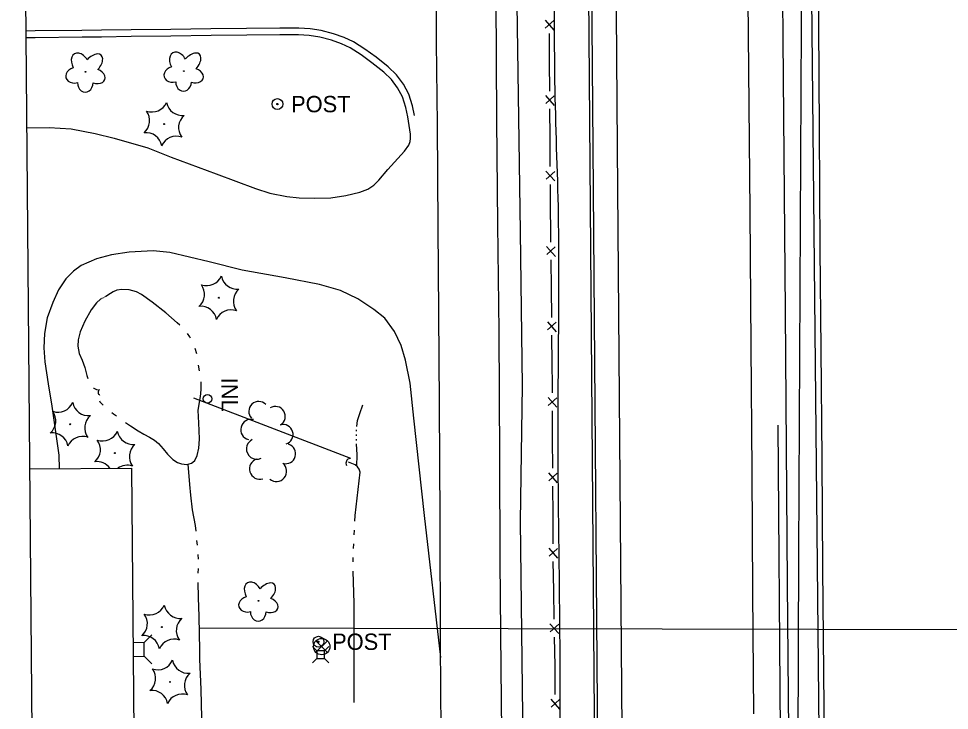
# Model space of a CAD drawing. Extents: x 589250 to 1188077, y 162953 to 363065.
# Drawn here: x 593742.4 to 594084.1, y 181796.7 to 182050.5 of the extents above; entities that cross this region are included whole.
import ezdxf

# ---------------------------------------------------------------- set-up
doc = ezdxf.new("R2010")
doc.units = 0
for name, color, linetype in [('E_BLD', 7, 'Continuous'), ('E_BMGRD', 7, 'Continuous'), ('E_DRN', 7, 'Continuous'), ('E_DRN_DrainTile', 7, 'Continuous'), ('E_DRN_SS_UG', 7, 'Continuous'), ('E_DRN_Text', 7, 'Continuous'), ('E_DWY', 7, 'Continuous'), ('E_FEN_P', 7, 'Continuous'), ('E_LAND_TreeLine_P', 7, 'Continuous'), ('E_LAND_Vegetation', 7, 'Continuous'), ('E_MAP_Limits', 7, 'Continuous'), ('E_MISCPROP', 7, 'Continuous'), ('E_RDWY', 7, 'Continuous'), ('E_RDWY_PavtEdge', 7, 'Continuous'), ('E_RDWY_ShldPaved', 7, 'Continuous'), ('E_SIG', 7, 'Continuous'), ('E_UTL_AG_Bold', 7, 'Continuous'), ('E_WAL', 7, 'Continuous'), ('E_WTR_FlowLine', 7, 'Continuous'), ('P_TC_BarrierConc', 7, 'Continuous')]:
    doc.layers.add(name, color=color, linetype=linetype)

msp = doc.modelspace()

# ---------------------------------------------------------------- linework, layer by layer
at = {"layer": 'E_BLD'}
for p, q in [((593746.54, 181885.28), (593783.92, 181885.57)), ((593783.92, 181885.57), (593785.4, 181695.78))]:
    msp.add_line(p, q, dxfattribs=at)
at = {"layer": 'E_BMGRD'}
msp.add_lwpolyline([(593924.39, 182344.7), (593923.24, 182286.51), (593924.08, 182206.11), (593924.82, 182135.76), (593924.82, 182135.76), (593925.33, 182055.84), (593926.54, 181972.22), (593927.35, 181915.72), (593926.57, 181866.09), (593927.39, 181794.8), (593928.01, 181731.69), (593928.37, 181656.5), (593929.07, 181582.36), (593929.63, 181522.57), (593929.94, 181488.58), (593930.68, 181409.87), (593931.07, 181322.75), (593931.43, 181252.02), (593932.66, 181211.87), (593934.07, 181182.37)], dxfattribs=at)
at = {"layer": 'E_DRN'}
msp.add_circle((593811.76, 181910.98), 1.56, dxfattribs=at)
for centre, radius, start, end in [((593772.89, 181913.37), 1.27, 128.8837, 235.1439), ((593864.38, 181887.4), 1.78, 101.9162, 208.1764)]:
    msp.add_arc(centre, radius, start, end, dxfattribs=at)
at = {"layer": 'E_DRN_DrainTile'}
msp.add_line((594270.77, 181825.8), (593808.77, 181826.87), dxfattribs=at)
at = {"layer": 'E_DRN_SS_UG'}
for p, q in [((593806.63, 181911.35), (593864.28, 181889.2)), ((594024.02, 181553.4), (594021.27, 181901.29)), ((594024.02, 181553.4), (594021.27, 181901.29))]:
    msp.add_line(p, q, dxfattribs=at)
at = {"layer": 'E_DWY'}
for p, q in [((593798.29, 182046.54), (593783.76, 182046.41)), ((593813.02, 182046.78), (593798.29, 182046.54)), ((593826.12, 182046.91), (593813.02, 182046.78)), ((593838.28, 182047.05), (593826.12, 182046.91)), ((593845.31, 182047.05), (593838.28, 182047.05)), ((593849.4, 182046.75), (593845.31, 182047.05)), ((593853.44, 182046.15), (593849.4, 182046.75)), ((593748.44, 182046), (593745.16, 182045.96)), ((593748.47, 182043.5), (593745.18, 182043.46)), ((593765.68, 182046.19), (593748.44, 182046)), ((593765.7, 182043.69), (593748.47, 182043.5)), ((593772.86, 182046.23), (593765.68, 182046.19)), ((593772.89, 182043.73), (593765.7, 182043.69)), ((593783.76, 182046.41), (593772.86, 182046.23)), ((593783.79, 182043.91), (593772.89, 182043.73)), ((593798.33, 182044.04), (593783.79, 182043.91)), ((593813.06, 182044.28), (593798.33, 182044.04)), ((593826.15, 182044.41), (593813.06, 182044.28)), ((593838.3, 182044.55), (593826.15, 182044.41)), ((593845.21, 182044.55), (593838.3, 182044.55)), ((593849.12, 182044.26), (593845.21, 182044.55)), ((593852.95, 182043.7), (593849.12, 182044.26)), ((593857.28, 182042.58), (593852.95, 182043.7)), ((593858, 182044.98), (593853.44, 182046.15)), ((593861.97, 182043.59), (593858, 182044.98)), ((593865.31, 182042.01), (593861.97, 182043.59)), ((593861.02, 182041.27), (593857.28, 182042.58)), ((593864.1, 182039.81), (593861.02, 182041.27)), ((593868.15, 182037.25), (593864.1, 182039.81)), ((593869.56, 182039.32), (593865.31, 182042.01)), ((593872.16, 182034.34), (593868.15, 182037.25)), ((593873.68, 182036.33), (593869.56, 182039.32)), ((593878.13, 182032.77), (593873.68, 182036.33)), ((593876.48, 182030.88), (593872.16, 182034.34)), ((593879.32, 182028.18), (593876.48, 182030.88)), ((593881.21, 182029.83), (593878.13, 182032.77)), ((593883.7, 182026.45), (593881.21, 182029.83)), ((593881.57, 182025.12), (593879.32, 182028.18)), ((593885.63, 182022.8), (593883.7, 182026.45)), ((593883.32, 182021.83), (593881.57, 182025.12)), ((593887.01, 182018.56), (593885.63, 182022.8)), ((593884.59, 182017.91), (593883.32, 182021.83)), ((593885.31, 182014.43), (593884.59, 182017.91)), ((593887.76, 182014.94), (593887.01, 182018.56)), ((593886.26, 182008.06), (593885.31, 182014.43)), ((593745.47, 182010.43), (593753.64, 182010.52)), ((593753.64, 182010.52), (593761.73, 182010.03)), ((593761.73, 182010.03), (593770.58, 182008.41)), ((593770.58, 182008.41), (593777.55, 182006.67)), ((593777.55, 182006.67), (593789.81, 182003.05)), ((593886.18, 182005.41), (593886.25, 182006.56)), ((593886.25, 182006.56), (593886.26, 182008.06)), ((593789.81, 182003.05), (593798.48, 181999.7)), ((593884.07, 182001.87), (593885.72, 182004.09)), ((593885.72, 182004.09), (593886.18, 182005.41)), ((593798.48, 181999.7), (593814.95, 181993.55)), ((593877.96, 181995.13), (593884.07, 182001.87)), ((593814.95, 181993.55), (593829.41, 181988.14)), ((593874.7, 181991.2), (593877.96, 181995.13)), ((593870.6, 181987.94), (593872.84, 181989.36)), ((593872.84, 181989.36), (593874.7, 181991.2)), ((593829.41, 181988.14), (593834.67, 181986.41)), ((593834.67, 181986.41), (593840.9, 181985.19)), ((593840.9, 181985.19), (593845.47, 181984.71)), ((593857.02, 181984.76), (593862.5, 181985.57)), ((593862.5, 181985.57), (593867.74, 181986.84)), ((593867.74, 181986.84), (593870.6, 181987.94)), ((593845.47, 181984.71), (593851.02, 181984.58)), ((593851.02, 181984.58), (593857.02, 181984.76)), ((593783.01, 181964.86), (593776.48, 181963.86)), ((593791.8, 181965.3), (593783.01, 181964.86)), ((593797.94, 181964.66), (593791.8, 181965.3)), ((593812.37, 181961.26), (593797.94, 181964.66)), ((593771.06, 181962.33), (593765.38, 181959.89)), ((593776.48, 181963.86), (593771.06, 181962.33)), ((593824.55, 181958.17), (593812.37, 181961.26)), ((593762.52, 181957.87), (593759.78, 181955.03)), ((593765.38, 181959.89), (593762.52, 181957.87)), ((593840.24, 181955.42), (593824.55, 181958.17)), ((593759.78, 181955.03), (593757.04, 181950.93)), ((593852.86, 181952.98), (593840.24, 181955.42)), ((593757.04, 181950.93), (593754.94, 181946.31)), ((593860.59, 181950.73), (593852.86, 181952.98)), ((593866.94, 181947.67), (593860.59, 181950.73)), ((593872.84, 181943.75), (593866.94, 181947.67)), ((593754.94, 181946.31), (593752.92, 181940.74)), ((593752.92, 181940.74), (593751.98, 181934.91)), ((593876.85, 181940.58), (593872.84, 181943.75)), ((593880.42, 181935.76), (593876.85, 181940.58)), ((593751.98, 181934.91), (593751.66, 181929.72)), ((593882.86, 181930.55), (593880.42, 181935.76)), ((593884.52, 181925.23), (593882.86, 181930.55)), ((593751.66, 181929.72), (593752.02, 181924.52)), ((593752.02, 181924.52), (593753.24, 181916.52)), ((593886.12, 181916.74), (593884.52, 181925.23)), ((593887.58, 181903.93), (593886.12, 181916.74)), ((593753.24, 181916.52), (593754.62, 181908.29)), ((593754.62, 181908.29), (593757.13, 181890.37)), ((593891.47, 181868.18), (593887.58, 181903.93)), ((593757.13, 181890.37), (593757.29, 181885.36)), ((593897.4, 181816.03), (593891.47, 181868.18))]:
    msp.add_line(p, q, dxfattribs=at)
at = {"layer": 'E_FEN_P'}
for p, q in [((593935.71, 182049.96), (593938.92, 182046.29)), ((593938.91, 182049.8), (593935.78, 182047.02)), ((593937.2, 182045.05), (593937.22, 182037.39)), ((593937.22, 182037.39), (593937.24, 182034.48)), ((593937.24, 182034.48), (593937.31, 182023.91)), ((593935.84, 182022.27), (593939.08, 182018.61)), ((593939.05, 182022.12), (593935.93, 182019.33)), ((593937.36, 182017.36), (593937.43, 182006.79)), ((593937.43, 182006.79), (593937.5, 181996.22)), ((593936.03, 181994.59), (593939.26, 181990.93)), ((593939.24, 181994.44), (593936.12, 181991.65)), ((593937.55, 181989.68), (593937.62, 181979.11)), ((593937.62, 181979.11), (593937.65, 181974.39)), ((593937.65, 181974.39), (593937.71, 181968.54)), ((593936.25, 181966.9), (593939.5, 181963.25)), ((593939.46, 181966.76), (593936.35, 181963.96)), ((593937.78, 181962), (593937.9, 181951.43)), ((593937.9, 181951.43), (593938.01, 181940.86)), ((593936.55, 181939.22), (593939.79, 181935.57)), ((593939.76, 181939.08), (593936.65, 181936.28)), ((593938.08, 181934.32), (593938.19, 181923.75)), ((593938.19, 181923.75), (593938.28, 181916.13)), ((593938.28, 181916.13), (593938.29, 181913.18)), ((593936.82, 181911.54), (593940.04, 181907.88)), ((593940.02, 181911.39), (593936.9, 181908.6)), ((593938.32, 181906.63), (593938.37, 181896.06)), ((593938.37, 181896.06), (593938.42, 181885.49)), ((593936.95, 181883.86), (593940.17, 181880.19)), ((593940.15, 181883.71), (593937.03, 181880.92)), ((593938.45, 181878.95), (593938.5, 181868.38)), ((593938.5, 181868.38), (593938.55, 181857.81)), ((593937.07, 181856.18), (593940.3, 181852.51)), ((593940.28, 181856.02), (593937.15, 181853.24)), ((593938.61, 181851.27), (593938.78, 181840.7)), ((593938.78, 181840.7), (593938.95, 181830.13)), ((593937.49, 181828.48), (593940.76, 181824.85)), ((593940.7, 181828.36), (593937.61, 181825.54)), ((593939.05, 181823.59), (593939.23, 181813.02)), ((593939.23, 181813.02), (593939.35, 181805.54)), ((593939.35, 181805.54), (593939.34, 181802.45)), ((593937.86, 181800.83), (593941.06, 181797.14)), ((593941.06, 181800.65), (593937.92, 181797.89))]:
    msp.add_line(p, q, dxfattribs=at)
at = {"layer": 'E_LAND_TreeLine_P'}
for centre, radius, start, end in [((593830.57, 181906.39), 3.64, 43.8681, 223.8681), ((593836.68, 181904.57), 3.64, 301.8054, 121.8054), ((593827.75, 181899.69), 3.78, 75.4328, 255.4328), ((593839.55, 181897.91), 3.64, 287.0772, 107.0772), ((593829.82, 181892.61), 3.78, 115.2207, 295.2207), ((593840.5, 181890.82), 3.64, 253.4486, 73.4486), ((593830.96, 181885.28), 3.78, 107.3357, 287.3357), ((593837.04, 181884.43), 3.78, 230.2155, 50.2155)]:
    msp.add_arc(centre, radius, start, end, dxfattribs=at)
at = {"layer": 'E_LAND_Vegetation'}
for centre, radius in [((593766.98, 182030.97), 0.128), ((593803.05, 182031.28), 0.128), ((593795.84, 182011.8), 0.167), ((593815.97, 181948.08), 0.167), ((593761.38, 181901.64), 0.167), ((593777.76, 181891.09), 0.167), ((593830.48, 181836.86), 0.128), ((593795.01, 181827.26), 0.167), ((593798, 181807.12), 0.167)]:
    msp.add_circle(centre, radius, dxfattribs=at)
for centre, radius, start, end in [((593791.34, 182022.14), 5.9, 250.6109, 336.3758), ((593802.55, 182020.87), 5.91, 190.6506, 276.3267), ((593784.63, 182013.08), 5.9, 310.6109, 36.3758), ((593807.04, 182010.52), 5.9, 130.6109, 216.3758), ((593789.18, 182002.77), 5.9, 10.6062, 96.3712), ((593800.33, 182001.46), 5.9, 70.6109, 156.3758), ((593811.47, 181958.43), 5.9, 250.6109, 336.3758), ((593822.68, 181957.15), 5.91, 190.6506, 276.3267), ((593804.77, 181949.36), 5.9, 310.6109, 36.3758), ((593827.17, 181946.81), 5.9, 130.6109, 216.3758), ((593809.31, 181939.06), 5.9, 10.6062, 96.3712), ((593820.46, 181937.74), 5.9, 70.6109, 156.3758), ((593750.18, 181902.92), 5.9, 310.6109, 36.3758), ((593756.89, 181911.98), 5.9, 250.6109, 336.3758), ((593768.1, 181910.71), 5.91, 190.6506, 276.3267), ((593772.59, 181900.36), 5.9, 130.6109, 216.3758), ((593754.72, 181892.61), 5.9, 10.6062, 96.3712), ((593765.88, 181891.3), 5.9, 70.6109, 156.3758), ((593773.26, 181901.43), 5.9, 250.6109, 336.3758), ((593784.47, 181900.16), 5.91, 190.6506, 276.3267), ((593766.56, 181892.36), 5.9, 310.6109, 36.3758), ((593788.96, 181889.81), 5.9, 130.6109, 216.3758), ((593771.1, 181882.06), 5.9, 35.7698, 96.3712), ((593782.25, 181880.74), 5.9, 70.6109, 125.7736), ((593790.51, 181837.6), 5.9, 250.6109, 336.3758), ((593801.72, 181836.32), 5.91, 190.6506, 276.3267), ((593783.8, 181828.53), 5.9, 310.6109, 36.3758), ((593806.21, 181825.98), 5.9, 130.6109, 216.3758), ((593788.35, 181818.23), 5.9, 10.6062, 96.3712), ((593799.5, 181816.91), 5.9, 70.6109, 156.3758), ((593793.5, 181817.46), 5.9, 250.6109, 336.3758), ((593804.71, 181816.19), 5.91, 190.6506, 276.3267), ((593786.8, 181808.4), 5.9, 310.6109, 36.3758), ((593809.2, 181805.84), 5.9, 130.6109, 216.3758), ((593791.34, 181798.1), 5.9, 10.6062, 96.3712), ((593802.49, 181796.78), 5.9, 70.6109, 156.3758)]:
    msp.add_arc(centre, radius, start, end, dxfattribs=at)
for centre, major_axis, ratio in [((593765.04, 182033.92), (2.08, -3.68), 0.691916), ((593769.55, 182033.59), (-3.18, -3.53), 0.560249), ((593801.11, 182034.24), (2.08, -3.68), 0.691916), ((593805.63, 182033.91), (-3.18, -3.53), 0.560249), ((593763.26, 182029.76), (3.48, 0.98), 0.782863), ((593770.66, 182029.38), (-3.41, 1.24), 0.716896), ((593799.34, 182030.07), (3.48, 0.98), 0.782863), ((593806.73, 182029.69), (-3.41, 1.24), 0.716896), ((593766.9, 182026.98), (0.06, 3.45), 0.832022), ((593802.97, 182027.3), (0.06, 3.45), 0.832022), ((593828.54, 181839.81), (2.08, -3.68), 0.691916), ((593833.05, 181839.49), (-3.18, -3.53), 0.560249), ((593826.76, 181835.65), (3.48, 0.98), 0.782863), ((593834.16, 181835.27), (-3.41, 1.24), 0.716896), ((593830.4, 181832.88), (0.06, 3.45), 0.832022)]:
    msp.add_ellipse(centre, major_axis=major_axis, ratio=ratio, start_param=1.570796, end_param=4.712389, dxfattribs=at)
at = {"layer": 'E_MAP_Limits'}
msp.add_line((593747.65, 181755.62), (593742.42, 182365.39), dxfattribs=at)
at = {"layer": 'E_MISCPROP'}
for centre, radius in [((593837.45, 182019.14), 2), ((593837.45, 182019.14), 0.25), ((593852.51, 181821.86), 2), ((593852.51, 181821.86), 0.25)]:
    msp.add_circle(centre, radius, dxfattribs=at)
at = {"layer": 'E_RDWY'}
for p, q in [((594036.22, 182048.51), (594035.81, 182093.44)), ((593895.82, 182041.7), (593895.77, 182075.15)), ((593917.55, 182065.48), (593917.93, 182013.22)), ((594010.21, 182057.74), (594010.83, 181979.77)), ((594036.45, 182009.61), (594036.22, 182048.51)), ((593896.2, 182011.63), (593895.82, 182041.7)), ((593917.93, 182013.22), (593918.23, 181974.95)), ((593896.43, 181973.88), (593896.2, 182011.63)), ((594036.73, 181966.04), (594036.45, 182009.61)), ((594010.83, 181979.77), (594011.21, 181930.44)), ((593918.23, 181974.95), (593918.67, 181935.77)), ((593896.66, 181942.48), (593896.43, 181973.88)), ((594037.04, 181929.13), (594036.73, 181966.04)), ((593896.89, 181909.03), (593896.66, 181942.48)), ((593918.67, 181935.77), (593918.94, 181889.51)), ((594011.21, 181930.44), (594011.57, 181884.39)), ((594037.4, 181889.01), (594037.04, 181929.13)), ((593897.17, 181866.88), (593896.89, 181909.03)), ((593918.94, 181889.51), (593919.07, 181851.42)), ((594037.73, 181848.78), (594037.4, 181889.01)), ((594011.57, 181884.39), (594011.91, 181840.01)), ((593897.37, 181821.04), (593897.17, 181866.88)), ((593919.07, 181851.42), (593919.47, 181812.1)), ((594038.12, 181797.99), (594037.73, 181848.78)), ((594011.91, 181840.01), (594012.26, 181795.36)), ((593897.58, 181786.05), (593897.37, 181821.04)), ((593919.47, 181812.1), (593919.77, 181773.06)), ((594038.37, 181755.03), (594038.12, 181797.99))]:
    msp.add_line(p, q, dxfattribs=at)
at = {"layer": 'E_RDWY_PavtEdge'}
msp.add_lwpolyline([(593960.9, 182168.48), (593962.21, 182003.31), (593966.44, 181468.5)], dxfattribs=at)
at = {"layer": 'E_RDWY_ShldPaved'}
msp.add_lwpolyline([(593966.32, 181262.25), (593956.44, 181468.43), (593950.9, 182168.4)], dxfattribs=at)
at = {"layer": 'E_SIG'}
for points in [[(593855.77, 181822.21), (593851.58, 181817.98)], [(593851.58, 181822.17), (593855.81, 181817.94)]]:
    msp.add_lwpolyline(points, dxfattribs=at)
msp.add_circle((593853.71, 181820.09), 3, dxfattribs=at)
at = {"layer": 'E_UTL_AG_Bold'}
for p, q in [((593788.48, 181821.53), (593791.29, 181824.38)), ((593788.52, 181816.53), (593791.37, 181813.73))]:
    msp.add_line(p, q, dxfattribs=at)
for points in [[(593784.46, 181816.5), (593788.52, 181816.53), (593788.48, 181821.53), (593784.42, 181821.5)], [(593851.89, 181818.53), (593850.3, 181820.13)], [(593854.71, 181818.53), (593856.3, 181820.13)], [(593851.89, 181815.72), (593850.3, 181814.13)], [(593854.71, 181815.72), (593856.3, 181814.13)]]:
    msp.add_lwpolyline(points, dxfattribs=at)
msp.add_lwpolyline([(593851.89, 181815.72), (593854.71, 181815.72), (593854.71, 181818.53), (593851.89, 181818.53)], close=True, dxfattribs=at)
at = {"layer": 'E_WAL'}
for p, q in [((594022.24, 182143.02), (594023.03, 182043.09)), ((594023.03, 182043.09), (594023.83, 181943.12)), ((594023.83, 181943.12), (594024.59, 181843.2)), ((594024.59, 181843.2), (594025.36, 181748.08))]:
    msp.add_line(p, q, dxfattribs=at)
at = {"layer": 'E_WTR_FlowLine'}
for p, q in [((593778.48, 181950.84), (593777.11, 181950.26)), ((593780.29, 181951.11), (593778.48, 181950.84)), ((593783.01, 181950.93), (593780.29, 181951.11)), ((593785.7, 181950.29), (593783.01, 181950.93)), ((593772.46, 181947.52), (593771.02, 181946.24)), ((593772.72, 181947.66), (593772.46, 181947.52)), ((593773.12, 181947.88), (593772.99, 181947.81)), ((593773.53, 181948.1), (593773.39, 181948.02)), ((593773.93, 181948.31), (593773.79, 181948.24)), ((593774.45, 181948.6), (593774.2, 181948.46)), ((593776.1, 181949.6), (593774.45, 181948.6)), ((593777.11, 181950.26), (593776.1, 181949.6)), ((593787.51, 181949.3), (593785.7, 181950.29)), ((593791.4, 181946.46), (593787.51, 181949.3)), ((593771.02, 181946.24), (593769.06, 181943.63)), ((593796.51, 181942.56), (593791.4, 181946.46)), ((593769.06, 181943.63), (593766.67, 181939.46)), ((593800.57, 181938.88), (593796.51, 181942.56)), ((593766.67, 181939.46), (593765.04, 181935.56)), ((593801.57, 181937.98), (593800.57, 181938.88)), ((593765.04, 181935.56), (593764.26, 181932.6)), ((593805.22, 181933.8), (593804.37, 181934.93)), ((593805.52, 181933.21), (593805.22, 181933.8)), ((593764.26, 181932.6), (593764.11, 181930.33)), ((593764.11, 181930.33), (593764.69, 181927.68)), ((593764.69, 181927.68), (593765.76, 181925.23)), ((593807.82, 181927.45), (593807.25, 181929.45)), ((593765.76, 181925.23), (593766.69, 181922.54)), ((593766.69, 181922.54), (593767.48, 181919.54)), ((593808.78, 181921.29), (593808.46, 181923.34)), ((593767.48, 181919.54), (593767.83, 181918.42)), ((593809.47, 181916.89), (593809.42, 181917.18)), ((593809.49, 181914.66), (593809.47, 181916.89)), ((593769.94, 181914.95), (593770.07, 181914.85)), ((593770.07, 181914.85), (593771.05, 181914.43)), ((593771.05, 181914.43), (593771.64, 181914.28)), ((593771.64, 181914.28), (593771.75, 181914.07)), ((593809.38, 181912.88), (593809.49, 181914.66)), ((593772.12, 181910.2), (593772.24, 181909.95)), ((593772.24, 181909.95), (593773.49, 181908.65)), ((593808.66, 181908.98), (593809.05, 181911.14)), ((593809.05, 181911.14), (593809.38, 181912.88)), ((593808.4, 181906.74), (593808.66, 181908.98)), ((593808.43, 181904.48), (593808.4, 181906.74)), ((593867.64, 181905.61), (593868.82, 181908.73)), ((593776.64, 181905.95), (593777.28, 181905.43)), ((593777.28, 181905.43), (593778.31, 181904.71)), ((593808.63, 181902.1), (593808.43, 181904.48)), ((593866.57, 181900.8), (593866.88, 181903.09)), ((593866.88, 181903.09), (593867.64, 181905.61)), ((593781.72, 181902.34), (593783.44, 181901.14)), ((593783.44, 181901.14), (593786.36, 181899.28)), ((593808.75, 181899.38), (593808.63, 181902.1)), ((593866.44, 181899.1), (593866.44, 181899.67)), ((593786.36, 181899.28), (593788.41, 181898.02)), ((593788.41, 181898.02), (593790.53, 181896.92)), ((593790.53, 181896.92), (593792.31, 181895.83)), ((593808.55, 181892.93), (593808.84, 181896.21)), ((593808.84, 181896.21), (593808.75, 181899.38)), ((593866.43, 181897.38), (593866.44, 181897.95)), ((593866.46, 181895.67), (593866.44, 181896.24)), ((593792.31, 181895.83), (593793.73, 181894.61)), ((593793.73, 181894.61), (593795.53, 181892.64)), ((593807.94, 181890.14), (593808.55, 181892.93)), ((593866.7, 181890.39), (593866.51, 181894.53)), ((593795.53, 181892.64), (593797.06, 181890.68)), ((593797.06, 181890.68), (593799.04, 181888.72)), ((593807.06, 181888.37), (593807.94, 181890.14)), ((593866.65, 181886.24), (593866.7, 181890.39)), ((593799.04, 181888.72), (593800.71, 181887.66)), ((593800.71, 181887.66), (593802.24, 181887.17)), ((593802.24, 181887.17), (593804.16, 181886.92)), ((593804.16, 181886.92), (593805.9, 181887.4)), ((593805.24, 181879.58), (593804.68, 181887.06)), ((593805.9, 181887.4), (593806.34, 181887.76)), ((593806.34, 181887.76), (593807.06, 181888.37)), ((593865.93, 181886.74), (593863.52, 181887.81)), ((593866.87, 181886.09), (593865.93, 181886.74)), ((593867.5, 181885.22), (593866.87, 181886.09)), ((593865.95, 181868.24), (593867.76, 181884.09)), ((593867.76, 181884.09), (593867.5, 181885.22)), ((593805.64, 181875.7), (593805.24, 181879.58)), ((593806.28, 181870.21), (593805.64, 181875.7)), ((593807.35, 181864.49), (593806.28, 181870.21)), ((593865.86, 181866.08), (593865.95, 181868.24)), ((593807.56, 181862.41), (593807.35, 181864.49)), ((593865.63, 181861.09), (593865.7, 181862.75)), ((593808.08, 181857.3), (593807.91, 181859)), ((593865.4, 181856.1), (593865.48, 181857.77)), ((593808.41, 181852.17), (593808.32, 181853.88)), ((593865.19, 181851.59), (593865.25, 181852.78)), ((593808.37, 181847.03), (593808.41, 181848.74)), ((593865.21, 181851.12), (593865.19, 181851.59)), ((593865.61, 181835.92), (593865.3, 181847.79)), ((593808.41, 181838.1), (593808.37, 181843.6)), ((593808.7, 181831.07), (593808.41, 181838.1)), ((593865.65, 181823.66), (593865.61, 181835.92)), ((593808.93, 181818.76), (593808.7, 181831.07)), ((593865.6, 181803.44), (593865.65, 181821.98)), ((593865.65, 181821.98), (593865.65, 181823.66)), ((593808.99, 181815.47), (593808.93, 181818.76)), ((593809.47, 181804.33), (593808.99, 181815.47)), ((593809.63, 181793.92), (593809.47, 181804.33)), ((593865.59, 181799.54), (593865.6, 181803.44))]:
    msp.add_line(p, q, dxfattribs=at)
msp.add_lwpolyline([(594073.21, 178114.16), (594031.68, 182250.5)], dxfattribs=at)
msp.add_open_spline([(593931.54, 182717.29), (593930.6, 182666.16), (593931.41, 182616.94), (593931.07, 182566.12), (593932.43, 182515.32), (593932.45, 182463.05), (593933.29, 182410.48), (593933.42, 182362.02), (593934.08, 182298.47), (593935.34, 182246.08), (593935, 182194.15), (593933.83, 182154.26), (593938.19, 182124.03), (593939.24, 182073.68), (593938.82, 182024.23), (593941.06, 181976.07), (593940.36, 181922.82), (593940.37, 181872.06), (593941.3, 181821.45), (593940.85, 181769.5), (593942.04, 181717.22), (593942.28, 181665.93), (593942.66, 181615.25), (593943.48, 181566.89), (593944.19, 181522.8), (593943.27, 181476.83), (593944.84, 181428.44), (593946.52, 181379.53), (593949.54, 181330.53), (593948.22, 181280.59), (593947.99, 181245.64), (593948.32, 181200.13), (593950.77, 181158.14), (593952.46, 181114.87), (593952.02, 181059.13), (593953.71, 180995.76), (593955.48, 180946.11), (593956.02, 180895.67), (593954.65, 180850.98)], degree=3, dxfattribs=at)
at = {"layer": 'P_TC_BarrierConc'}
for points in [[(593951.9, 182168.41), (593953.21, 182003.18), (593957.44, 181468.43), (593967.32, 181262.26)], [(594030.4, 182169.03), (594028.77, 181854.07), (594027.46, 181468.99)]]:
    msp.add_lwpolyline(points, dxfattribs=at)

# ---------------------------------------------------------------- texts
at = {"layer": 'E_DRN_Text'}
msp.add_text('INL', height=6, rotation=270.3995, dxfattribs=at).set_placement((593816.88, 181918.73))
at = {"layer": 'E_MISCPROP'}
for p in [(593842.45, 182016.14), (593857.51, 181818.86)]:
    msp.add_text('POST', height=6, dxfattribs=at).set_placement(p)

doc.saveas('drawing.dxf')
